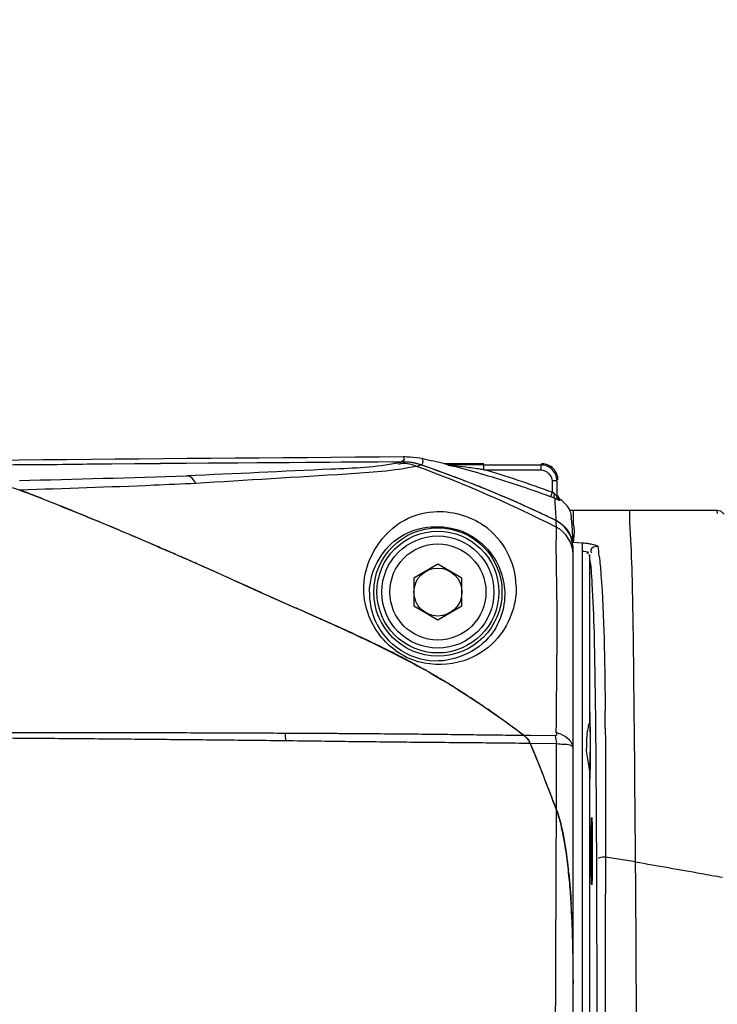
# Model space of a CAD drawing. Header units: millimetres. Extents: x 5828 to 6704, y 123 to 421.
# Tile 266 of 288: x 6537.52 to 6539.69, y 367.79 to 370.87. Entities that reach past the tile are written whole.
import ezdxf

# ---------------------------------------------------------------- set-up
doc = ezdxf.new("R2010")
doc.units = ezdxf.units.MM
for name, color, linetype in [('外形图', 7, 'Continuous'), ('尺寸标注', 7, 'Continuous'), ('运动范围', 7, 'Continuous')]:
    doc.layers.add(name, color=color, linetype=linetype)
doc.styles.add('微软雅黑', font='msyh.ttc', dxfattribs={"height": 1.5})
doc.dimstyles.new('尺寸标注_1_20比例', dxfattribs={"dimtxt": 1.5, "dimasz": 1.25, "dimexe": 0.5, "dimexo": 0.4, "dimgap": 0.5, "dimtad": 1, "dimdec": 1, "dimlfac": 20, "dimdsep": 46, "dimtxsty": '微软雅黑', "dimcen": 0.09, "dimadec": 0, "dimazin": 0, "dimtp": 0.01, "dimtm": 0.01, "dimtfac": 1, "dimtdec": 1, "dimtofl": 0, "dimtmove": 0, "dimatfit": 3, "dimfxl": 1, "dimtolj": 1, "dimarcsym": 0})

# ---------------------------------------------------------------- blocks, each defined once
blk = doc.blocks.new('*D1144')
at = {"layer": 'Defpoints', "color": 0}
for p in [(6557.7962, 395.6702), (6487.6476, 286.2413), (6537.9972, 286.2413)]:
    blk.add_point(p, dxfattribs=at)
at = {"layer": '尺寸标注', "color": 0, "lineweight": -2}
for p, q in [((6557.3962, 395.6702), (6487.1476, 395.6702)), ((6487.6476, 394.4202), (6487.6476, 287.4913)), ((6537.5972, 286.2413), (6487.1476, 286.2413))]:
    blk.add_line(p, q, dxfattribs=at)
at = {"layer": '尺寸标注', "color": 0}
for points in [[(6487.856, 394.4202), (6487.4393, 394.4202), (6487.6476, 395.6702)], [(6487.4393, 287.4913), (6487.856, 287.4913), (6487.6476, 286.2413)]]:
    blk.add_solid(points, dxfattribs=at)
at = {"layer": '尺寸标注', "color": 0, "insert": (6486.376, 340.9558), "char_height": 1.5, "attachment_point": 5, "rotation": 90, "style": '微软雅黑'}
blk.add_mtext('\\A1;\\A1;{\\fAlibaba PuHuiTi 3.0 55 Regular|b0|i0|c134|p18;2188.6}', dxfattribs=at)

msp = doc.modelspace()

# ---------------------------------------------------------------- linework, layer by layer
at = {"layer": '外形图', "linetype": 'ByBlock'}
for p, q in [((6538.6806, 369.4863), (6538.7081, 369.4865)), ((6538.9647, 369.4803), (6538.8431, 369.4803)), ((6538.8443, 369.4799), (6538.8431, 369.4803)), ((6538.8548, 369.4767), (6538.8534, 369.4766)), ((6538.8675, 369.4768), (6538.8548, 369.4767)), ((6538.876, 369.4768), (6538.8675, 369.4768)), ((6538.9527, 369.477), (6538.9226, 369.477)), ((6538.9647, 369.477), (6538.9527, 369.477)), ((6538.9644, 369.462), (6539.143, 369.462)), ((6538.9647, 369.462), (6538.9647, 369.477)), ((6538.9647, 369.477), (6539.143, 369.477)), ((6539.1462, 369.4803), (6539.143, 369.477)), ((6539.143, 369.477), (6539.143, 369.462)), ((6539.178, 369.427), (6539.178, 369.3916)), ((6539.193, 369.427), (6539.178, 369.427)), ((6539.193, 369.427), (6539.193, 369.3794)), ((6539.178, 369.3916), (6539.1727, 369.3775)), ((6539.1799, 369.3749), (6539.1727, 369.3775)), ((6539.1851, 369.3863), (6539.178, 369.3916)), ((6539.1869, 369.3723), (6539.1799, 369.3749)), ((6539.2026, 369.3684), (6539.2032, 369.3687)), ((6537.7279, 369.3143), (6537.7454, 369.3071)), ((6539.234, 369.335), (6539.2339, 369.3351)), ((6539.4201, 369.3351), (6539.2339, 369.3351)), ((6539.2437, 369.3351), (6539.2437, 369.3313)), ((6539.2437, 369.3313), (6539.2437, 369.3206)), ((6539.2437, 369.3206), (6539.244, 369.2915)), ((6539.6493, 369.3352), (6539.4201, 369.3351)), ((6539.6937, 369.3352), (6539.6493, 369.3352)), ((6539.6937, 369.3348), (6539.6937, 369.3352)), ((6537.9493, 369.2206), (6537.9701, 369.2116)), ((6539.2421, 369.2357), (6539.2574, 369.2346)), ((6539.2436, 369.2366), (6539.2435, 369.2356)), ((6539.2437, 364.4972), (6539.2437, 369.2138)), ((6539.2574, 369.2346), (6539.2712, 369.2335)), ((6539.2712, 369.2333), (6539.2712, 364.477)), ((6539.2946, 369.1977), (6539.2946, 368.6847)), ((6538.8212, 369.1669), (6538.7462, 369.1236)), ((6538.8962, 369.1236), (6538.8212, 369.1669)), ((6538.7462, 369.1236), (6538.7462, 369.037)), ((6538.8962, 369.037), (6538.8962, 369.1236)), ((6538.1897, 369.1145), (6538.1973, 369.111)), ((6538.7462, 369.037), (6538.8212, 368.9937)), ((6538.8212, 368.9937), (6538.8962, 369.037)), ((6539.4301, 369.0357), (6539.43, 369.0452)), ((6539.4323, 368.8925), (6539.4317, 368.9404)), ((6539.4327, 368.8613), (6539.4323, 368.8925)), ((6539.4331, 368.831), (6539.4327, 368.8613)), ((6539.4334, 368.8053), (6539.4331, 368.831)), ((6539.4342, 368.7308), (6539.4334, 368.8053)), ((6539.3433, 368.7321), (6539.3435, 368.7098)), ((6539.4344, 368.7146), (6539.4342, 368.7308)), ((6539.4344, 368.7097), (6539.4344, 368.7146)), ((6539.4352, 368.6345), (6539.4344, 368.7097)), ((6539.0889, 368.6335), (6539.11, 368.6333)), ((6539.11, 368.6333), (6539.1881, 368.6325)), ((6539.4352, 368.6304), (6539.4352, 368.6345)), ((6539.4356, 368.5861), (6539.4352, 368.6304)), ((6539.1097, 368.6086), (6539.1923, 368.6077)), ((6539.1917, 368.4006), (6539.192, 368.6076)), ((6539.4357, 368.5819), (6539.4356, 368.5861)), ((6539.4364, 368.4992), (6539.4357, 368.5819)), ((6539.2946, 368.523), (6539.2946, 365.1876)), ((6539.4365, 368.4799), (6539.4364, 368.4992)), ((6539.4372, 368.3984), (6539.4365, 368.4799)), ((6539.4373, 368.3783), (6539.4372, 368.3984)), ((6539.3442, 368.3811), (6539.3442, 368.3199)), ((6539.4381, 368.2721), (6539.4373, 368.3783)), ((6539.3442, 368.3199), (6539.3442, 368.2713)), ((6539.3442, 368.2713), (6539.3442, 368.2527)), ((6539.4384, 368.2381), (6539.4381, 368.2721)), ((6539.3442, 368.2527), (6539.3441, 368.1981)), ((6539.4384, 368.2381), (6539.3442, 368.2527)), ((6539.4389, 368.1672), (6539.4384, 368.2381)), ((6539.3441, 368.1981), (6539.3441, 368.1378)), ((6539.439, 368.1474), (6539.4389, 368.1672)), ((6539.4401, 367.9784), (6539.439, 368.1474)), ((6539.4404, 367.9357), (6539.4401, 367.9784)), ((6539.4407, 367.8692), (6539.4404, 367.9357)), ((6539.2437, 367.8703), (6539.2437, 367.857))]:
    msp.add_line(p, q, dxfattribs=at)
for points in [[(6538.8599, 369.4767), (6538.8542, 369.4767), (6538.8527, 369.4765)], [(6538.8536, 369.4763), (6538.8585, 369.4757), (6538.8643, 369.475), (6538.8705, 369.4743)], [(6538.8705, 369.4743), (6538.8695, 369.4756), (6538.8684, 369.4765), (6538.8673, 369.4768)], [(6539.1869, 369.3723), (6539.1847, 369.3749), (6539.1841, 369.38), (6539.1851, 369.3863)], [(6539.193, 369.3794), (6539.1924, 369.3799), (6539.1909, 369.3813), (6539.1885, 369.3835), (6539.1851, 369.3863)], [(6539.2004, 369.3665), (6539.1964, 369.3699), (6539.1939, 369.3743), (6539.193, 369.3794)], [(6539.1962, 369.3814), (6539.197, 369.3765), (6539.1994, 369.3721), (6539.2032, 369.3687)], [(6539.715, 369.3233), (6539.705, 369.3325), (6539.6937, 369.3352)], [(6539.1881, 368.6325), (6539.1928, 368.6356), (6539.1924, 368.6395), (6539.1898, 368.6415)]]:
    msp.add_lwpolyline(points, dxfattribs=at)
for radius in [0.2002, 0.1902, 0.175, 0.15, 0.075]:
    msp.add_circle((6538.8212, 369.0803), radius, dxfattribs=at)
for centre, radius, start, end in [((6541.2585, -6.6537), 376.1641, 90.387527, 90.753518), ((6538.7162, 369.2232), 0.2786, 86.281, 90.4021), ((6538.7162, 369.223), 0.2788, 78.0393, 86.275), ((6538.1528, 366.5649), 2.996, 77.3577, 78.0347), ((6540.4864, 70.6097), 298.8821, 90.340702, 91.26835), ((6541.1698, 2.8572), 366.6376, 90.389001, 90.792374), ((6538.7101, 369.3064), 0.1801, 81.9621, 90.6561), ((6538.7102, 369.3074), 0.1791, 79.8621, 81.9565), ((6538.7102, 369.307), 0.1795, 71.1746, 79.8605), ((6537.391, 365.7421), 3.9718, 63.0534, 69.9236), ((6537.5314, 365.8579), 3.8245, 68.8309, 71.1331), ((6537.5491, 365.9061), 3.7731, 64.2402, 71.1507), ((6538.1525, 366.5636), 2.9973, 76.6809, 77.3577), ((6538.1128, 366.5083), 3.0592, 75.761, 75.9939), ((6538.1261, 366.56), 3.0058, 73.9522, 75.7656), ((6538.2906, 364.6692), 4.8399, 82.667, 83.1182), ((6538.9414, 357.2682), 12.2089, 90.08809, 90.30702), ((6538.1859, 363.8536), 5.6623, 82.2124, 82.6694), ((6538.1694, 363.7319), 5.785, 82.09821, 82.21415), ((6538.1357, 366.5915), 2.9878, 69.5825, 73.8961), ((6539.143, 369.4271), 0.0499, 359.9344, 90.0656), ((6539.1462, 369.4303), 0.05, 359.946, 90.054), ((6536.4534, 415.8636), 46.4472, 271.30968, 271.95386), ((6538.1401, 366.6094), 2.9545, 73.7807, 73.9474), ((6538.1369, 366.5988), 2.9655, 69.5565, 73.7793), ((6537.5453, 365.8943), 3.7855, 68.1143, 68.8283), ((6537.5577, 365.9249), 3.7525, 66.5144, 68.1156), ((6539.1561, 369.2947), 0.0877, 42.5183, 57.5623), ((6537.5713, 365.9566), 3.718, 65.5546, 66.5132), ((6537.5835, 365.9831), 3.6888, 64.1832, 65.5551), ((6539.156, 369.2948), 0.0877, 27.4036, 42.4529), ((6532.0365, 355.5682), 14.8778, 66.58258, 67.43563), ((6538.3002, 369.236), 0.9404, 4.1984, 4.5142), ((6538.827, 369.0926), 0.2389, 1.5491, 54.5297), ((6538.8153, 369.0668), 0.2184, 60.9727, 71.0163), ((6539.2505, 368.9581), 0.276, 82.7309, 85.665), ((6539.2456, 368.9187), 0.3157, 80.6608, 82.7631), ((6539.2546, 368.9717), 0.2619, 79.4375, 80.709), ((6538.0787, 369.0611), 1.2532, 6.0248, 7.3924), ((6531.6923, 354.7152), 15.7974, 65.71356, 66.58445), ((6538.1417, 369.0596), 1.1611, 6.1616, 6.8279), ((6538.1756, 369.0635), 1.127, 5.3273, 6.1499), ((6538.8189, 369.0763), 0.2115, 178.937, 224.803), ((6513.0567, 368.568), 26.3776, 0.80891, 1.01598), ((6537.408, 366.3789), 2.816, 62.6595, 63.9508), ((6538.8277, 369.0923), 0.2387, 234.3862, 253.9383), ((6537.573, 366.6989), 2.456, 61.2125, 62.6502), ((6537.6273, 366.7987), 2.3423, 59.7788, 61.2021), ((6537.6584, 366.8298), 2.2999, 60.3153, 61.0617), ((6524.665, 368.5735), 14.6792, 0.31485, 0.53224), ((6534.8215, 368.6109), 4.476, 0.1897, 0.6946), ((6538.0281, 368.6132), 0.318, 0.6568, 4.8855), ((6539.4935, 368.605), 0.2087, 171.6761, 177.5905), ((6533.9063, 366.4446), 5.6355, 20.3094, 22.5828), ((6534.0502, 366.5036), 5.48, 21.8217, 22.5911), ((6539.5136, 368.6039), 0.2288, 177.5306, 183.0828), ((6533.3996, 368.6039), 5.8979, 359.79222, 0.21209), ((6533.9036, 366.4447), 5.6379, 21.4357, 21.8235), ((6533.8054, 366.4061), 5.7435, 21.0729, 21.43574), ((6533.6639, 366.3518), 5.8951, 20.33788, 21.07138), ((6537.4156, 368.0155), 1.8238, 5.9191, 6.1954), ((7771.8863, 366.8532), 1232.543, 179.9402831, 180.0608546), ((6536.3163, 367.9315), 2.9263, 3.1672, 3.4208), ((6535.815, 367.9062), 3.4283, 1.4195, 3.1257), ((6535.0854, 367.8852), 4.1582, 1.1913, 1.4604), ((6534.3781, 367.8728), 4.8656, 359.9704, 1.1643)]:
    msp.add_arc(centre, radius, start, end, dxfattribs=at)
msp.add_ellipse((6539.3015, 368.2712), major_axis=(0, 0.105), ratio=0.017455, dxfattribs=at)
for points, knots in [([(6538.7143, 369.5018), (6538.713, 369.5018), (6538.7194, 369.4927), (6538.7115, 369.4894), (6538.7081, 369.4865)], [0, 0, 0, 0, 0.224667, 1, 1, 1, 1]), ([(6538.7736, 369.4958), (6538.7737, 369.4952), (6538.7735, 369.4887), (6538.7746, 369.4794), (6538.7695, 369.4764)], [0, 0, 0, 0, 0.102212, 1, 1, 1, 1]), ([(6538.6959, 369.4829), (6538.6278, 369.4691), (6538.4066, 369.4609), (6538.1874, 369.4488), (6538.037, 369.4434)], [0, 0, 0, 0, 0.315956, 1, 1, 1, 1]), ([(6538.7544, 369.4726), (6538.683, 369.4577), (6538.452, 369.4428), (6538.2224, 369.4289), (6538.0653, 369.4192)], [0, 0, 0, 0, 0.316657, 1, 1, 1, 1]), ([(6538.7091, 369.4865), (6538.7076, 369.4857), (6538.7032, 369.4844), (6538.6987, 369.4834), (6538.6959, 369.4829)], [0, 0, 0, 0, 0.372698, 1, 1, 1, 1]), ([(6538.7681, 369.4769), (6538.7664, 369.476), (6538.7619, 369.4744), (6538.7572, 369.4732), (6538.7545, 369.4726)], [0, 0, 0, 0, 0.407309, 1, 1, 1, 1]), ([(6538.8534, 369.4766), (6538.8519, 369.4765), (6538.8491, 369.4788), (6538.8459, 369.4794), (6538.8443, 369.4799)], [0, 0, 0, 0, 0.460652, 1, 1, 1, 1]), ([(6538.1973, 369.111), (6538.1692, 369.1237), (6538.1269, 369.1427), (6538.0705, 369.1677), (6538.0282, 369.1863), (6537.9857, 369.2048), (6537.9291, 369.2293), (6537.8582, 369.2597), (6537.7729, 369.2957), (6537.6874, 369.3311), (6537.6015, 369.3656), (6537.544, 369.3878), (6537.5151, 369.3987)], [0, 0, 0, 0, 0.125, 0.1875, 0.25, 0.3125, 0.375, 0.5, 0.625, 0.75, 0.875, 1, 1, 1, 1]), ([(6538.0653, 369.4192), (6538.0216, 369.4171), (6537.8384, 369.409), (6537.6551, 369.4027), (6537.5156, 369.3985)], [0, 0, 0, 0, 0.238441, 1, 1, 1, 1]), ([(6539.1869, 369.3723), (6539.1898, 369.3712), (6539.1936, 369.3711), (6539.1984, 369.3658), (6539.1994, 369.3669)], [0, 0, 0, 0, 0.677736, 1, 1, 1, 1]), ([(6539.1907, 369.3034), (6539.1905, 369.3116), (6539.189, 369.3345), (6539.1879, 369.3575), (6539.1869, 369.3723)], [0, 0, 0, 0, 0.355787, 1, 1, 1, 1]), ([(6539.1994, 369.3669), (6539.1995, 369.367), (6539.1986, 369.3673), (6539.1984, 369.3676), (6539.1981, 369.3678)], [0, 0, 0, 0, 0.235889, 1, 1, 1, 1]), ([(6539.2004, 369.3665), (6539.2007, 369.3669), (6539.2014, 369.3676), (6539.2022, 369.3682), (6539.2026, 369.3684)], [0, 0, 0, 0, 0.537177, 1, 1, 1, 1]), ([(6538.5897, 369.0971), (6538.5914, 369.1738), (6538.66, 369.2929), (6538.8241, 369.3455), (6538.9211, 369.3191), (6538.9657, 369.2872)], [0, 0, 0, 0, 0.457261, 0.673455, 1, 1, 1, 1]), ([(6539.2339, 369.3351), (6539.2329, 369.3343), (6539.2355, 369.3295), (6539.2355, 369.3261), (6539.236, 369.3235)], [0, 0, 0, 0, 0.335839, 1, 1, 1, 1]), ([(6539.236, 369.3235), (6539.2364, 369.3214), (6539.2371, 369.3169), (6539.2375, 369.3123), (6539.2377, 369.31)], [0, 0, 0, 0, 0.489646, 1, 1, 1, 1]), ([(6539.43, 369.0452), (6539.4291, 369.0933), (6539.4275, 369.19), (6539.4203, 369.2865), (6539.4201, 369.3351)], [0, 0, 0, 0, 0.49716, 1, 1, 1, 1]), ([(6539.6939, 369.3252), (6539.6938, 369.327), (6539.6937, 369.3302), (6539.6937, 369.3334), (6539.6937, 369.3348)], [0, 0, 0, 0, 0.578847, 1, 1, 1, 1]), ([(6538.6074, 369.0803), (6538.6086, 369.1428), (6538.6758, 369.2764), (6538.8253, 369.2943), (6538.8863, 369.2733)], [0, 0, 0, 0, 0.492201, 1, 1, 1, 1]), ([(6539.1909, 369.2827), (6539.1888, 369.2216), (6539.1951, 369.0078), (6539.191, 368.7941), (6539.1898, 368.6415)], [0, 0, 0, 0, 0.285855, 1, 1, 1, 1]), ([(6539.244, 369.2915), (6539.245, 369.2877), (6539.2479, 369.2695), (6539.2458, 369.2509), (6539.2436, 369.2366)], [0, 0, 0, 0, 0.209639, 1, 1, 1, 1]), ([(6538.9212, 369.2578), (6538.9417, 369.2464), (6538.9989, 369.2017), (6539.0286, 369.1283), (6539.03, 369.0803)], [0, 0, 0, 0, 0.327207, 1, 1, 1, 1]), ([(6539.3026, 369.2292), (6539.3054, 369.2287), (6539.3104, 369.2276), (6539.3153, 369.2262), (6539.3173, 369.2254)], [0, 0, 0, 0, 0.573329, 1, 1, 1, 1]), ([(6539.3173, 369.2254), (6539.3183, 369.225), (6539.3199, 369.2243), (6539.3214, 369.223), (6539.3215, 369.2223)], [0, 0, 0, 0, 0.643983, 1, 1, 1, 1]), ([(6539.2902, 369.2022), (6539.2902, 369.2018), (6539.2889, 369.2008), (6539.2877, 369.2006), (6539.2868, 369.2004)], [0, 0, 0, 0, 0.30293, 1, 1, 1, 1]), ([(6539.2983, 369.2106), (6539.2983, 369.2094), (6539.2989, 369.2066), (6539.3005, 369.2042), (6539.3015, 369.203)], [0, 0, 0, 0, 0.435168, 1, 1, 1, 1]), ([(6539.325, 369.1926), (6539.327, 369.1736), (6539.3409, 369.0205), (6539.3418, 368.8666), (6539.3433, 368.7321)], [0, 0, 0, 0, 0.124737, 1, 1, 1, 1]), ([(6539.2977, 369.1681), (6539.2981, 369.1638), (6539.2999, 369.1434), (6539.3013, 369.1229), (6539.3023, 369.1068)], [0, 0, 0, 0, 0.212341, 1, 1, 1, 1]), ([(6538.6446, 368.9089), (6538.6262, 368.9179), (6538.5893, 368.9355), (6538.5335, 368.9611), (6538.4775, 368.9861), (6538.4214, 369.0109), (6538.3746, 369.0315), (6538.3372, 369.0481), (6538.3092, 369.0606), (6538.2812, 369.0731), (6538.2439, 369.0899), (6538.2159, 369.1026), (6538.1973, 369.111)], [0, 0, 0, 0, 0.125, 0.25, 0.375, 0.5, 0.625, 0.6875, 0.75, 0.8125, 0.875, 1, 1, 1, 1]), ([(6538.6887, 368.8982), (6538.671, 368.9109), (6538.6153, 368.9634), (6538.5886, 369.043), (6538.5897, 369.0971)], [0, 0, 0, 0, 0.286723, 1, 1, 1, 1]), ([(6539.0659, 369.0991), (6539.0675, 369.0377), (6539.0263, 368.9324), (6538.8981, 368.8523), (6538.8066, 368.85), (6538.7617, 368.8629)], [0, 0, 0, 0, 0.418793, 0.680927, 1, 1, 1, 1]), ([(6539.3023, 369.1068), (6539.3084, 369.0039), (6539.3132, 368.7174), (6539.3155, 368.4311), (6539.3162, 368.2477)], [0, 0, 0, 0, 0.359762, 1, 1, 1, 1]), ([(6539.03, 369.0803), (6539.0315, 369.0296), (6538.9895, 368.9038), (6538.8517, 368.856), (6538.7837, 368.8676)], [0, 0, 0, 0, 0.423755, 1, 1, 1, 1]), ([(6539.089, 368.6335), (6539.0664, 368.6506), (6539.032, 368.6757), (6538.9856, 368.7083), (6538.9504, 368.7322), (6538.915, 368.7557), (6538.8791, 368.7787), (6538.843, 368.8011), (6538.8186, 368.8156), (6538.8063, 368.8227)], [0, 0, 0, 0, 0.249994, 0.374995, 0.499996, 0.624996, 0.749997, 0.874998, 1, 1, 1, 1]), ([(6539.2957, 368.7089), (6539.2937, 368.709), (6539.2973, 368.6956), (6539.2947, 368.6907), (6539.2946, 368.6847)], [0, 0, 0, 0, 0.256603, 1, 1, 1, 1]), ([(6539.2959, 368.7081), (6539.2959, 368.7083), (6539.2959, 368.7085), (6539.2958, 368.7089), (6539.2957, 368.7089)], [0, 0, 0, 0, 0.721947, 1, 1, 1, 1]), ([(6539.2972, 368.6651), (6539.2971, 368.6705), (6539.2967, 368.6848), (6539.2972, 368.6993), (6539.2959, 368.7081)], [0, 0, 0, 0, 0.377238, 1, 1, 1, 1]), ([(6539.2903, 368.6538), (6539.2908, 368.6566), (6539.2918, 368.6619), (6539.2928, 368.6672), (6539.2932, 368.6698)], [0, 0, 0, 0, 0.518459, 1, 1, 1, 1]), ([(6539.2945, 368.684), (6539.2944, 368.6796), (6539.2962, 368.658), (6539.2964, 368.6365), (6539.2962, 368.6194)], [0, 0, 0, 0, 0.207642, 1, 1, 1, 1]), ([(6536.7437, 368.6409), (6536.8108, 368.6411), (6536.9114, 368.6413), (6537.0456, 368.6416), (6537.1462, 368.6418), (6537.2468, 368.6419), (6537.3474, 368.642), (6537.4479, 368.6421), (6537.5483, 368.6422), (6537.6486, 368.6421), (6537.7488, 368.6421), (6537.8489, 368.6419), (6537.9487, 368.6417), (6538.0483, 368.6414), (6538.1475, 368.6411), (6538.2464, 368.6407), (6538.3122, 368.6404), (6538.345, 368.6402)], [0, 0, 0, 0, 0.125704, 0.188551, 0.251388, 0.31421, 0.377008, 0.439772, 0.502491, 0.565149, 0.627728, 0.690207, 0.752557, 0.81475, 0.876749, 0.938516, 1, 1, 1, 1]), ([(6538.345, 368.6402), (6538.377, 368.6402), (6538.4248, 368.6399), (6538.4886, 368.6395), (6538.5361, 368.6391), (6538.5835, 368.6388), (6538.6463, 368.6383), (6538.7243, 368.6377), (6538.8171, 368.6367), (6538.9089, 368.6356), (6538.9994, 368.6344), (6539.0593, 368.6338), (6539.089, 368.6335)], [0, 0, 0, 0, 0.128886, 0.193037, 0.256968, 0.320664, 0.384109, 0.51018, 0.635029, 0.758461, 0.880217, 1, 1, 1, 1]), ([(6539.0889, 368.6335), (6539.0903, 368.6324), (6539.0932, 368.6304), (6539.0959, 368.6282), (6539.0973, 368.6271)], [0, 0, 0, 0, 0.49696, 1, 1, 1, 1]), ([(6539.1097, 368.6087), (6539.1086, 368.6112), (6539.1054, 368.6173), (6539.0984, 368.6257), (6539.0922, 368.631), (6539.089, 368.6335)], [0, 0, 0, 0, 0.250004, 0.62486, 1, 1, 1, 1]), ([(6539.2436, 368.5926), (6539.2436, 368.5977), (6539.2364, 368.623), (6539.2095, 368.6358), (6539.1902, 368.6415)], [0, 0, 0, 0, 0.199167, 1, 1, 1, 1]), ([(6539.287, 368.6352), (6539.2874, 368.6384), (6539.2885, 368.6445), (6539.2896, 368.6507), (6539.2903, 368.6538)], [0, 0, 0, 0, 0.498939, 1, 1, 1, 1]), ([(6539.3439, 368.6541), (6539.3441, 368.6325), (6539.3444, 368.5415), (6539.3443, 368.4505), (6539.3442, 368.3811)], [0, 0, 0, 0, 0.237614, 1, 1, 1, 1]), ([(6536.7437, 368.6281), (6536.8108, 368.6279), (6536.9451, 368.6276), (6537.1464, 368.6269), (6537.3476, 368.6258), (6537.5152, 368.6246), (6537.6491, 368.6236), (6537.7493, 368.6227), (6537.8494, 368.6218), (6537.9494, 368.6209), (6538.049, 368.62), (6538.1484, 368.619), (6538.2474, 368.6179), (6538.3133, 368.6172), (6538.3461, 368.6168)], [0, 0, 0, 0, 0.125663, 0.251308, 0.376896, 0.50236, 0.565014, 0.627593, 0.690077, 0.752439, 0.814649, 0.876673, 0.938473, 1, 1, 1, 1]), ([(6538.3461, 368.6168), (6538.379, 368.6165), (6538.4445, 368.6156), (6538.5424, 368.6143), (6538.6395, 368.6132), (6538.7358, 368.6122), (6538.8311, 368.6114), (6538.9251, 368.6106), (6539.0179, 368.6098), (6539.0793, 368.6091), (6539.1097, 368.6087)], [0, 0, 0, 0, 0.129094, 0.257365, 0.384651, 0.510785, 0.635593, 0.758879, 0.880425, 1, 1, 1, 1]), ([(6539.0973, 368.6271), (6539.0987, 368.6258), (6539.1015, 368.6232), (6539.1036, 368.62), (6539.1044, 368.6183)], [0, 0, 0, 0, 0.505687, 1, 1, 1, 1]), ([(6539.1044, 368.6183), (6539.105, 368.617), (6539.106, 368.6139), (6539.106, 368.6107), (6539.1059, 368.6091)], [0, 0, 0, 0, 0.475042, 1, 1, 1, 1]), ([(6539.1923, 368.6075), (6539.1991, 368.6059), (6539.2149, 368.6063), (6539.2431, 368.6036), (6539.2436, 368.5926)], [0, 0, 0, 0, 0.392967, 1, 1, 1, 1]), ([(6539.2946, 368.5261), (6539.2945, 368.5308), (6539.2903, 368.5526), (6539.286, 368.5743), (6539.2851, 368.5916)], [0, 0, 0, 0, 0.214878, 1, 1, 1, 1]), ([(6539.2957, 368.4988), (6539.2978, 368.499), (6539.2943, 368.5113), (6539.2983, 368.524), (6539.2968, 368.552), (6539.2975, 368.5714), (6539.2975, 368.5825)], [0, 0, 0, 0, 0.073156, 0.282053, 0.603311, 1, 1, 1, 1]), ([(6539.2946, 368.523), (6539.2947, 368.517), (6539.2973, 368.5121), (6539.2937, 368.4987), (6539.2957, 368.4988)], [0, 0, 0, 0, 0.743439, 1, 1, 1, 1]), ([(6539.187, 366.8553), (6539.187, 366.9848), (6539.1873, 367.2435), (6539.1884, 367.6309), (6539.1896, 367.9528), (6539.1906, 368.2091), (6539.1912, 368.3369), (6539.1914, 368.4006)], [0, 0, 0, 0, 0.251428, 0.502297, 0.752024, 0.87627, 1, 1, 1, 1]), ([(6539.2437, 367.8703), (6539.2437, 367.8926), (6539.2434, 367.9371), (6539.2421, 368.004), (6539.2396, 368.0708), (6539.2357, 368.1376), (6539.2309, 368.1931), (6539.2259, 368.2374), (6539.2215, 368.2705), (6539.2162, 368.3035), (6539.2108, 368.3309), (6539.2058, 368.3526), (6539.2017, 368.3688), (6539.197, 368.3848), (6539.1934, 368.3954), (6539.1914, 368.4006)], [0, 0, 0, 0, 0.125, 0.25, 0.374999, 0.499997, 0.624995, 0.687495, 0.749995, 0.812495, 0.874994, 0.906245, 0.937496, 0.968749, 1, 1, 1, 1]), ([(6539.3162, 368.2477), (6539.3174, 367.9139), (6539.318, 367.2445), (6539.3185, 366.2437), (6539.3147, 365.3637), (6539.3148, 364.8186), (6539.3024, 364.6056)], [0, 0, 0, 0, 0.274978, 0.551381, 0.824272, 1, 1, 1, 1]), ([(6539.3442, 368.2527), (6539.341, 368.2528), (6539.3367, 368.2536), (6539.3194, 368.2498), (6539.3233, 368.2488)], [0, 0, 0, 0, 0.439737, 1, 1, 1, 1]), ([(6539.4384, 368.2381), (6539.5069, 368.2262), (6539.5973, 368.2106), (6539.6876, 368.1941), (6539.7095, 368.19)], [0, 0, 0, 0, 0.757259, 1, 1, 1, 1])]:
    msp.add_open_spline(points, degree=3, knots=knots, dxfattribs=at)
for points in [[(6538.7545, 369.4726), (6538.7366, 369.4792), (6538.7154, 369.4854), (6538.6977, 369.4784)], [(6538.7681, 369.4769), (6538.75, 369.4831), (6538.7287, 369.489), (6538.7107, 369.4822)], [(6539.143, 369.462), (6539.1595, 369.462), (6539.178, 369.4435), (6539.178, 369.427)], [(6538.0653, 369.4192), (6538.0597, 369.4303), (6538.0494, 369.4427), (6538.037, 369.4434)], [(6537.448, 369.4148), (6537.4709, 369.4114), (6537.4939, 369.4067), (6537.5156, 369.3985)], [(6537.5156, 369.3985), (6537.5868, 369.3717), (6537.6575, 369.3434), (6537.7279, 369.3143)], [(6539.2369, 369.2501), (6539.2283, 369.2727), (6539.2102, 369.293), (6539.1889, 369.3043)], [(6539.1889, 369.3043), (6539.1898, 369.2971), (6539.1902, 369.2899), (6539.1909, 369.2827)], [(6539.1899, 369.3038), (6539.2157, 369.2913), (6539.2369, 369.2638), (6539.2421, 369.2357)], [(6539.2437, 369.1983), (6539.2437, 369.2315), (6539.2207, 369.2681), (6539.1909, 369.2827)], [(6539.2381, 369.3049), (6539.2388, 369.2956), (6539.2395, 369.2863), (6539.24, 369.277)], [(6539.24, 369.277), (6539.2409, 369.2632), (6539.2415, 369.2494), (6539.2421, 369.2356)], [(6539.2437, 369.2138), (6539.2436, 369.2261), (6539.2413, 369.2386), (6539.2369, 369.2501)], [(6539.3215, 369.2223), (6539.3128, 369.223), (6539.2983, 369.2192), (6539.2983, 369.2106)], [(6539.2712, 369.2081), (6539.2777, 369.207), (6539.2898, 369.2088), (6539.2902, 369.2022)], [(6538.1973, 369.111), (6538.2825, 369.0724), (6538.3684, 369.0351), (6538.4538, 368.9968)], [(6538.4538, 368.9968), (6538.5218, 368.9664), (6538.5896, 368.9354), (6538.6563, 368.9024)], [(6538.7837, 368.8676), (6538.7411, 368.8749), (6538.6992, 368.8967), (6538.6688, 368.9273)], [(6538.6563, 368.9024), (6538.695, 368.8832), (6538.7334, 368.8634), (6538.7712, 368.8425)], [(6538.7973, 368.8278), (6538.8988, 368.7699), (6538.9958, 368.704), (6539.0889, 368.6335)], [(6539.1923, 368.6076), (6539.1918, 368.616), (6539.1904, 368.6244), (6539.1881, 368.6325)], [(6539.2962, 368.5502), (6539.2967, 368.5608), (6539.2962, 368.5714), (6539.2962, 368.582)], [(6539.2945, 368.5237), (6539.2942, 368.5325), (6539.2958, 368.5413), (6539.2962, 368.5502)], [(6539.1914, 368.4006), (6539.2021, 368.372), (6539.2089, 368.3419), (6539.2145, 368.3118)], [(6539.2145, 368.3118), (6539.2205, 368.2789), (6539.2251, 368.2456), (6539.2287, 368.2123)], [(6539.2296, 368.2036), (6539.233, 368.1712), (6539.2355, 368.1386), (6539.2375, 368.1061)], [(6539.4425, 367.4794), (6539.4421, 367.6093), (6539.4415, 367.7393), (6539.4407, 367.8692)]]:
    msp.add_open_spline(points, degree=3, dxfattribs=at)
at = {"layer": '运动范围'}
msp.add_arc((6557.7962, 336.8553), 58.815, 350, 225, dxfattribs=at)

# ---------------------------------------------------------------- dimensions: what is measured, and where the dimension line sits
at = {"layer": '尺寸标注'}
dim = msp.add_linear_dim(base=(6487.6476, 286.2413), p1=(6557.7962, 395.6702), p2=(6537.9972, 286.2413), angle=90, text='\\A1;{\\fAlibaba PuHuiTi 3.0 55 Regular|b0|i0|c134|p18;2188.6}', dimstyle='尺寸标注_1_20比例', dxfattribs=at)
dim.commit()
dim.dimension.update_dxf_attribs({"geometry": '*D1144', "text_midpoint": (6487.6476, 340.9558), "dimtype": 160})

doc.saveas('drawing.dxf')
